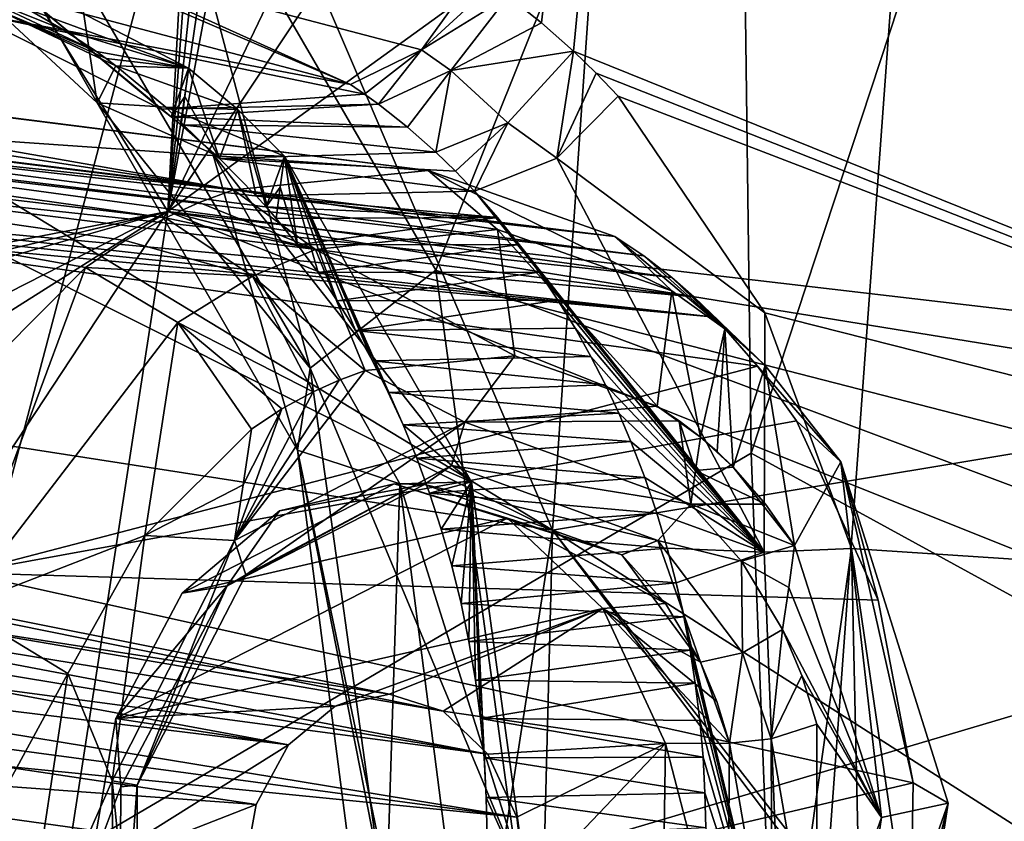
# Model space of a CAD drawing. Header units: metres. Extents: x -150 to 307, y -550 to 84.
# Tile 604 of 656: x 196.92 to 199.15, y -10.76 to -8.94. Entities that reach past the tile are written whole.
import ezdxf

# ---------------------------------------------------------------- set-up
doc = ezdxf.new("R2010")
doc.units = ezdxf.units.M
doc.layers.add('solid_26006363', color=7, linetype='CONTINUOUS')

msp = doc.modelspace()

# ---------------------------------------------------------------- linework, layer by layer
at = {"layer": 'solid_26006363'}
for points in [[(199.540802, 0, 917.246277), (189.133835, -12.746111, 907.299255), (187.168472, -8.932609, 905.548157)], [(199.540802, 0, 917.246277), (191.723495, -15.818851, 909.606567), (189.133835, -12.746111, 907.299255)], [(199.540802, 0, 917.246277), (194.786942, -17.972252, 912.335999), (191.723495, -15.818851, 909.606567)], [(199.540802, 0, 917.246277), (198.146149, -19.081165, 915.328918), (194.786942, -17.972252, 912.335999)], [(195.273636, -11.861663, 915.513367), (198.445267, -0.000005, 918.641296), (196.683487, -0.000001, 917.118408)], [(195.273636, -11.861663, 915.513367), (198.57399, -9.923493, 918.496826), (198.445267, -0.000005, 918.641296)], [(199.540802, 0, 917.246277), (201.605896, -19.081144, 918.411438), (198.146149, -19.081165, 915.328918)], [(198.57399, -9.923493, 918.496826), (201.843781, -0.000005, 921.499268), (198.445267, -0.000005, 918.641296)], [(198.57399, -9.923493, 918.496826), (202.146072, -11.879224, 921.398987), (201.843781, -0.000005, 921.499268)], [(194.338257, -4.669966, 881.977112), (197.255585, -9.377956, 884.538574), (197.741104, -0.35402, 884.618652)], [(197.894882, -0.742813, 884.744019), (197.741104, -0.35402, 884.618652), (197.255585, -9.377956, 884.538574)], [(198.14151, -1.034842, 884.944519), (197.894882, -0.742813, 884.744019), (197.255585, -9.377956, 884.538574)], [(198.450439, -1.198192, 885.194885), (198.14151, -1.034842, 884.944519), (197.255585, -9.377956, 884.538574)], [(198.783554, -1.214373, 885.463867), (198.450439, -1.198192, 885.194885), (197.255585, -9.377956, 884.538574)], [(198.783554, -1.214373, 885.463867), (197.255585, -9.377956, 884.538574), (200.86647, -1.851731, 887.158325)], [(201.056671, -3.687366, 887.347046), (200.86647, -1.851731, 887.158325), (197.255585, -9.377956, 884.538574)], [(198.606033, -4.496984, 877.062073), (201.949081, -2.106391, 879.680786), (201.378448, -10.309012, 879.569885)], [(195.349426, -3.621698, 880.830322), (198.659012, -2.375166, 883.451477), (198.12532, -10.097648, 883.360046)], [(199.966904, -9.79213, 884.810608), (198.12532, -10.097648, 883.360046), (198.659012, -2.375166, 883.451477)], [(200.736893, -8.868282, 885.372925), (199.966904, -9.79213, 884.810608), (198.659012, -2.375166, 883.451477)], [(197.232468, -8.42856, 879.101135), (197.861649, -9.510455, 879.668335), (200.481583, -2.977477, 881.46759)], [(197.861649, -9.510455, 879.668335), (199.938202, -10.287865, 881.365845), (200.481583, -2.977477, 881.46759)], [(194.975052, -8.188038, 880.74292), (195.349426, -3.621698, 880.830322), (198.12532, -10.097648, 883.360046)], [(200.915375, -6.734599, 887.338196), (201.056671, -3.687366, 887.347046), (197.255585, -9.377956, 884.538574)], [(198.100632, -8.951055, 876.887878), (198.025253, -8.891164, 876.824707), (198.606033, -4.496984, 877.062073)], [(198.100632, -8.951055, 876.887878), (198.606033, -4.496984, 877.062073), (198.172913, -9.015244, 876.948975)], [(198.172913, -9.015244, 876.948975), (198.606033, -4.496984, 877.062073), (201.378448, -10.309012, 879.569885)], [(194.338257, -4.669966, 881.977112), (193.795135, -10.0477, 881.856628), (197.255585, -9.377956, 884.538574)], [(200.691391, -9.779314, 887.323853), (200.915375, -6.734599, 887.338196), (197.255585, -9.377956, 884.538574)], [(195.631897, -8.848586, 881.302734), (194.975052, -8.188038, 880.74292), (198.12532, -10.097648, 883.360046)], [(197.577545, -9.731846, 879.287048), (197.232468, -8.42856, 879.101135), (197.050232, -8.831901, 878.80011)], [(197.577545, -9.731846, 879.287048), (197.861649, -9.510455, 879.668335), (197.232468, -8.42856, 879.101135)], [(196.78447, -8.587465, 878.575928), (197.095978, -9.131896, 878.364685), (197.050232, -8.831901, 878.80011)], [(196.78447, -8.587465, 878.575928), (196.866287, -8.920846, 878.172852), (197.095978, -9.131896, 878.364685)], [(196.825317, -8.867401, 876.238831), (196.947906, -8.780905, 876.071899), (197.668594, -9.090711, 876.904602)], [(196.947906, -8.780905, 876.071899), (197.953033, -8.83989, 876.764526), (197.82872, -9.012676, 876.774719)], [(196.947906, -8.780905, 876.071899), (197.82872, -9.012676, 876.774719), (197.668594, -9.090711, 876.904602)], [(196.844559, -8.816368, 877.166138), (196.804062, -8.927526, 877.142029), (197.240326, -9.14642, 877.498779)], [(196.844559, -8.816368, 877.166138), (197.240326, -9.14642, 877.498779), (197.263184, -9.163891, 877.517883)], [(196.844559, -8.816368, 877.166138), (197.263184, -9.163891, 877.517883), (197.302353, -9.053747, 877.541138)], [(196.844559, -8.816368, 877.166138), (197.302353, -9.053747, 877.541138), (196.93898, -8.920597, 877.572144)], [(197.577545, -9.731846, 879.287048), (197.050232, -8.831901, 878.80011), (197.095978, -9.131896, 878.364685)], [(196.043777, -9.774633, 881.690857), (195.631897, -8.848586, 881.302734), (198.12532, -10.097648, 883.360046)], [(197.82872, -9.012676, 876.774719), (197.953033, -8.83989, 876.764526), (197.989319, -8.864941, 876.794678)], [(197.261581, -8.907084, 876.577148), (196.825317, -8.867401, 876.238831), (197.668594, -9.090711, 876.904602)], [(197.82872, -9.012676, 876.774719), (197.989319, -8.864941, 876.794678), (198.025253, -8.891164, 876.824707)], [(197.094284, -9.016485, 877.695984), (196.866287, -8.920846, 878.172852), (196.820816, -8.88719, 878.135559)], [(197.01796, -8.966473, 877.634827), (196.820816, -8.88719, 878.135559), (196.93898, -8.920597, 877.572144)], [(197.01796, -8.966473, 877.634827), (197.094284, -9.016485, 877.695984), (196.820816, -8.88719, 878.135559)], [(197.82872, -9.012676, 876.774719), (198.025253, -8.891164, 876.824707), (197.894928, -9.059412, 876.829712)], [(197.894928, -9.059412, 876.829712), (198.025253, -8.891164, 876.824707), (198.100632, -8.951055, 876.887878)], [(196.804062, -8.927526, 877.142029), (197.261581, -8.907084, 876.577148), (197.668594, -9.090711, 876.904602)], [(196.866287, -8.920846, 878.172852), (197.137833, -9.048223, 877.73114), (197.095978, -9.131896, 878.364685)], [(197.11618, -9.032192, 877.713623), (197.137833, -9.048223, 877.73114), (196.866287, -8.920846, 878.172852)], [(197.11618, -9.032192, 877.713623), (196.866287, -8.920846, 878.172852), (197.094284, -9.016485, 877.695984)], [(197.01796, -8.966473, 877.634827), (196.93898, -8.920597, 877.572144), (197.302353, -9.053747, 877.541138)], [(196.804062, -8.927526, 877.142029), (197.668594, -9.090711, 876.904602), (197.70047, -9.112594, 876.930847)], [(196.804062, -8.927526, 877.142029), (197.70047, -9.112594, 876.930847), (197.240326, -9.14642, 877.498779)], [(197.01796, -8.966473, 877.634827), (197.302353, -9.053747, 877.541138), (197.094284, -9.016485, 877.695984)], [(197.894928, -9.059412, 876.829712), (198.100632, -8.951055, 876.887878), (198.172913, -9.015244, 876.948975)], [(197.403595, -9.328543, 875.129211), (195.038589, -9.034604, 877.669556), (195.210007, -8.992501, 877.800354)], [(197.403595, -9.328543, 875.129211), (195.210007, -8.992501, 877.800354), (195.382065, -8.974759, 877.933472)], [(197.844406, -9.285284, 875.4823), (197.403595, -9.328543, 875.129211), (195.382065, -8.974759, 877.933472)], [(195.741028, -9.018789, 878.217407), (197.844406, -9.285284, 875.4823), (195.382065, -8.974759, 877.933472)], [(197.70047, -9.112594, 876.930847), (197.668594, -9.090711, 876.904602), (197.82872, -9.012676, 876.774719)], [(197.70047, -9.112594, 876.930847), (197.82872, -9.012676, 876.774719), (197.731842, -9.135364, 876.956726)], [(197.82872, -9.012676, 876.774719), (197.894928, -9.059412, 876.829712), (197.731842, -9.135364, 876.956726)], [(197.403595, -9.328543, 875.129211), (194.945465, -9.068347, 877.599365), (195.038589, -9.034604, 877.669556)], [(195.741028, -9.018789, 878.217407), (196.072769, -9.162292, 878.487061), (197.844406, -9.285284, 875.4823)], [(197.11618, -9.032192, 877.713623), (197.094284, -9.016485, 877.695984), (197.302353, -9.053747, 877.541138)], [(197.11618, -9.032192, 877.713623), (197.302353, -9.053747, 877.541138), (197.137833, -9.048223, 877.73114)], [(198.024185, -9.177124, 876.945618), (197.894928, -9.059412, 876.829712), (198.172913, -9.015244, 876.948975)], [(198.134766, -9.257032, 877.018372), (198.024185, -9.177124, 876.945618), (198.172913, -9.015244, 876.948975)], [(198.134766, -9.257032, 877.018372), (198.172913, -9.015244, 876.948975), (198.223969, -9.064967, 876.992432)], [(198.223969, -9.064967, 876.992432), (198.172913, -9.015244, 876.948975), (201.378448, -10.309012, 879.569885)], [(197.095978, -9.131896, 878.364685), (197.137833, -9.048223, 877.73114), (197.251144, -9.142238, 877.82373)], [(197.137833, -9.048223, 877.73114), (197.302353, -9.053747, 877.541138), (197.414001, -9.147521, 877.635254)], [(197.251144, -9.142238, 877.82373), (197.137833, -9.048223, 877.73114), (197.414001, -9.147521, 877.635254)], [(197.293961, -9.117695, 877.53894), (197.302353, -9.053747, 877.541138), (197.263184, -9.163891, 877.517883)], [(197.293961, -9.117695, 877.53894), (197.372681, -9.258068, 877.610474), (197.302353, -9.053747, 877.541138)], [(197.414001, -9.147521, 877.635254), (197.302353, -9.053747, 877.541138), (197.372681, -9.258068, 877.610474)], [(197.797592, -9.187357, 877.011414), (197.731842, -9.135364, 876.956726), (197.894928, -9.059412, 876.829712)], [(197.861069, -9.243458, 877.064636), (197.797592, -9.187357, 877.011414), (197.894928, -9.059412, 876.829712)], [(198.024185, -9.177124, 876.945618), (197.861069, -9.243458, 877.064636), (197.894928, -9.059412, 876.829712)], [(197.250458, -9.392094, 875.00946), (194.85376, -9.10933, 877.530884), (194.945465, -9.068347, 877.599365)], [(197.32634, -9.357292, 875.068604), (194.945465, -9.068347, 877.599365), (197.403595, -9.328543, 875.129211)], [(197.32634, -9.357292, 875.068604), (197.250458, -9.392094, 875.00946), (194.945465, -9.068347, 877.599365)], [(198.134766, -9.257032, 877.018372), (198.223969, -9.064967, 876.992432), (198.273422, -9.116937, 877.03479)], [(198.273422, -9.116937, 877.03479), (198.223969, -9.064967, 876.992432), (201.378448, -10.309012, 879.569885)], [(197.158936, -9.443327, 874.938782), (194.85376, -9.10933, 877.530884), (197.250458, -9.392094, 875.00946)], [(197.069565, -9.503996, 874.8703), (196.774521, -9.800264, 874.650391), (194.85376, -9.10933, 877.530884)], [(197.158936, -9.443327, 874.938782), (197.069565, -9.503996, 874.8703), (194.85376, -9.10933, 877.530884)], [(197.240326, -9.14642, 877.498779), (197.70047, -9.112594, 876.930847), (197.731842, -9.135364, 876.956726)], [(197.263184, -9.163891, 877.517883), (197.285507, -9.181712, 877.536804), (197.293961, -9.117695, 877.53894)], [(197.293961, -9.117695, 877.53894), (197.285507, -9.181712, 877.536804), (197.372681, -9.258068, 877.610474)], [(198.134766, -9.257032, 877.018372), (198.273422, -9.116937, 877.03479), (198.605453, -9.606745, 877.329407)], [(198.605453, -9.606745, 877.329407), (198.273422, -9.116937, 877.03479), (201.378448, -10.309012, 879.569885)], [(197.095978, -9.131896, 878.364685), (197.251144, -9.142238, 877.82373), (197.357376, -9.24769, 877.91217)], [(197.548309, -9.917049, 878.758301), (197.095978, -9.131896, 878.364685), (197.357376, -9.24769, 877.91217)], [(197.577545, -9.731846, 879.287048), (197.095978, -9.131896, 878.364685), (197.548309, -9.917049, 878.758301)], [(197.263184, -9.163891, 877.517883), (197.240326, -9.14642, 877.498779), (197.731842, -9.135364, 876.956726)], [(197.251144, -9.142238, 877.82373), (197.414001, -9.147521, 877.635254), (197.518906, -9.252763, 877.724854)], [(197.357376, -9.24769, 877.91217), (197.251144, -9.142238, 877.82373), (197.518906, -9.252763, 877.724854)], [(197.263184, -9.163891, 877.517883), (197.731842, -9.135364, 876.956726), (197.797592, -9.187357, 877.011414)], [(197.414001, -9.147521, 877.635254), (197.372681, -9.258068, 877.610474), (197.455307, -9.341966, 877.681091)], [(197.414001, -9.147521, 877.635254), (197.455307, -9.341966, 877.681091), (197.478058, -9.367295, 877.700684)], [(197.518906, -9.252763, 877.724854), (197.414001, -9.147521, 877.635254), (197.478058, -9.367295, 877.700684)], [(196.072769, -9.162292, 878.487061), (198.265991, -9.434204, 875.830872), (197.844406, -9.285284, 875.4823)], [(196.117874, -9.191444, 878.524414), (198.265991, -9.434204, 875.830872), (196.072769, -9.162292, 878.487061)], [(197.285507, -9.181712, 877.536804), (197.263184, -9.163891, 877.517883), (197.797592, -9.187357, 877.011414)], [(198.331375, -9.478065, 875.886169), (198.265991, -9.434204, 875.830872), (196.117874, -9.191444, 878.524414)], [(198.331375, -9.478065, 875.886169), (196.117874, -9.191444, 878.524414), (196.16214, -9.222564, 878.56134)], [(197.285507, -9.181712, 877.536804), (197.797592, -9.187357, 877.011414), (197.861069, -9.243458, 877.064636)], [(197.372681, -9.258068, 877.610474), (197.285507, -9.181712, 877.536804), (197.861069, -9.243458, 877.064636)], [(197.905716, -9.286764, 877.102356), (197.861069, -9.243458, 877.064636), (198.024185, -9.177124, 876.945618)], [(197.905716, -9.286764, 877.102356), (198.024185, -9.177124, 876.945618), (197.94902, -9.332103, 877.139221)], [(197.94902, -9.332103, 877.139221), (198.024185, -9.177124, 876.945618), (198.134766, -9.257032, 877.018372)], [(198.394623, -9.52697, 875.940002), (196.16214, -9.222564, 878.56134), (196.254547, -9.296372, 878.638977)], [(198.394623, -9.52697, 875.940002), (198.331375, -9.478065, 875.886169), (196.16214, -9.222564, 878.56134)], [(197.941666, -9.9886, 878.108826), (197.357376, -9.24769, 877.91217), (197.518906, -9.252763, 877.724854)], [(197.548309, -9.917049, 878.758301), (197.357376, -9.24769, 877.91217), (197.779922, -9.99292, 878.296753)], [(197.941666, -9.9886, 878.108826), (197.779922, -9.99292, 878.296753), (197.357376, -9.24769, 877.91217)], [(197.372681, -9.258068, 877.610474), (197.861069, -9.243458, 877.064636), (197.905716, -9.286764, 877.102356)], [(197.372681, -9.258068, 877.610474), (197.905716, -9.286764, 877.102356), (197.94902, -9.332103, 877.139221)], [(197.455307, -9.341966, 877.681091), (197.372681, -9.258068, 877.610474), (197.94902, -9.332103, 877.139221)], [(197.509705, -9.322835, 877.722473), (197.518906, -9.252763, 877.724854), (197.478058, -9.367295, 877.700684)], [(197.509705, -9.322835, 877.722473), (197.54895, -9.453278, 877.762329), (197.518906, -9.252763, 877.724854)], [(197.518906, -9.252763, 877.724854), (197.54895, -9.453278, 877.762329), (197.595001, -9.515525, 877.802856)], [(197.518906, -9.252763, 877.724854), (197.595001, -9.515525, 877.802856), (197.638519, -9.579957, 877.841553)], [(197.518906, -9.252763, 877.724854), (197.638519, -9.579957, 877.841553), (197.679535, -9.646582, 877.878479)], [(197.518906, -9.252763, 877.724854), (197.679535, -9.646582, 877.878479), (197.718018, -9.715405, 877.913574)], [(197.518906, -9.252763, 877.724854), (197.718018, -9.715405, 877.913574), (197.753983, -9.786429, 877.946899)], [(197.518906, -9.252763, 877.724854), (197.753983, -9.786429, 877.946899), (197.787415, -9.859661, 877.978455)], [(197.941666, -9.9886, 878.108826), (197.518906, -9.252763, 877.724854), (197.787415, -9.859661, 877.978455)], [(197.94902, -9.332103, 877.139221), (198.134766, -9.257032, 877.018372), (198.603485, -10.147732, 877.451111)], [(198.603485, -10.147732, 877.451111), (198.134766, -9.257032, 877.018372), (198.605453, -9.606745, 877.329407)], [(198.444321, -9.570366, 875.982605), (196.254547, -9.296372, 878.638977), (196.342178, -9.378734, 878.713501)], [(198.444321, -9.570366, 875.982605), (198.394623, -9.52697, 875.940002), (196.254547, -9.296372, 878.638977)], [(198.001099, -9.418708, 875.263245), (197.403595, -9.328543, 875.129211), (197.844406, -9.285284, 875.4823)], [(198.394836, -9.556939, 875.583557), (197.844406, -9.285284, 875.4823), (198.265991, -9.434204, 875.830872)], [(198.001099, -9.418708, 875.263245), (197.844406, -9.285284, 875.4823), (198.394836, -9.556939, 875.583557)], [(197.478058, -9.367295, 877.700684), (197.500381, -9.393208, 877.720032), (197.509705, -9.322835, 877.722473)], [(197.509705, -9.322835, 877.722473), (197.500381, -9.393208, 877.720032), (197.54895, -9.453278, 877.762329)], [(197.589417, -9.463452, 874.940796), (197.32634, -9.357292, 875.068604), (197.403595, -9.328543, 875.129211)], [(198.001099, -9.418708, 875.263245), (197.589417, -9.463452, 874.940796), (197.403595, -9.328543, 875.129211)], [(197.455307, -9.341966, 877.681091), (197.94902, -9.332103, 877.139221), (198.001083, -9.391534, 877.184021)], [(197.478058, -9.367295, 877.700684), (197.455307, -9.341966, 877.681091), (198.001083, -9.391534, 877.184021)], [(198.001083, -9.391534, 877.184021), (197.94902, -9.332103, 877.139221), (198.603485, -10.147732, 877.451111)], [(197.589417, -9.463452, 874.940796), (197.250458, -9.392094, 875.00946), (197.32634, -9.357292, 875.068604)], [(197.500381, -9.393208, 877.720032), (197.478058, -9.367295, 877.700684), (198.001083, -9.391534, 877.184021)], [(192.620041, -16.413364, 881.584839), (195.868759, -18.342455, 884.302002), (197.255585, -9.377956, 884.538574)], [(193.54335, -11.722873, 881.799866), (192.620041, -16.413364, 881.584839), (197.255585, -9.377956, 884.538574)], [(193.903152, -11.084742, 882.024353), (193.54335, -11.722873, 881.799866), (197.255585, -9.377956, 884.538574)], [(193.795135, -10.0477, 881.856628), (193.857956, -10.185633, 881.916382), (197.255585, -9.377956, 884.538574)], [(193.857956, -10.185633, 881.916382), (193.905396, -10.334239, 881.965088), (197.255585, -9.377956, 884.538574)], [(193.905396, -10.334239, 881.965088), (193.903152, -11.084742, 882.024353), (197.255585, -9.377956, 884.538574)], [(199.910202, -10.437422, 886.736572), (197.255585, -9.377956, 884.538574), (195.868759, -18.342455, 884.302002)], [(196.362015, -9.399302, 878.73053), (198.492157, -9.616746, 876.023865), (196.342178, -9.378734, 878.713501)], [(198.444321, -9.570366, 875.982605), (196.342178, -9.378734, 878.713501), (198.492157, -9.616746, 876.023865)], [(197.446869, -9.523664, 874.83197), (197.158936, -9.443327, 874.938782), (197.250458, -9.392094, 875.00946)], [(197.589417, -9.463452, 874.940796), (197.446869, -9.523664, 874.83197), (197.250458, -9.392094, 875.00946)], [(200.381607, -9.883732, 887.079895), (200.691391, -9.779314, 887.323853), (197.255585, -9.377956, 884.538574)], [(200.111206, -10.111721, 886.876465), (200.381607, -9.883732, 887.079895), (197.255585, -9.377956, 884.538574)], [(199.910202, -10.437422, 886.736572), (200.111206, -10.111721, 886.876465), (197.255585, -9.377956, 884.538574)], [(197.54895, -9.453278, 877.762329), (197.500381, -9.393208, 877.720032), (198.001083, -9.391534, 877.184021)], [(197.54895, -9.453278, 877.762329), (198.001083, -9.391534, 877.184021), (198.049774, -9.452512, 877.226257)], [(198.049774, -9.452512, 877.226257), (198.001083, -9.391534, 877.184021), (198.603485, -10.147732, 877.451111)], [(196.362015, -9.399302, 878.73053), (196.381546, -9.420319, 878.747314), (198.492157, -9.616746, 876.023865)], [(196.381546, -9.420319, 878.747314), (198.588882, -9.727057, 876.108215), (198.492157, -9.616746, 876.023865)], [(196.381546, -9.420319, 878.747314), (196.795731, -10.19417, 879.128357), (198.588882, -9.727057, 876.108215)], [(198.001099, -9.418708, 875.263245), (198.040268, -9.703503, 875.169556), (197.589417, -9.463452, 874.940796)], [(198.001099, -9.418708, 875.263245), (198.361526, -9.817415, 875.428955), (198.040268, -9.703503, 875.169556)], [(198.001099, -9.418708, 875.263245), (198.394836, -9.556939, 875.583557), (198.361526, -9.817415, 875.428955)], [(198.514877, -9.642623, 875.684265), (198.265991, -9.434204, 875.830872), (198.331375, -9.478065, 875.886169)], [(198.514877, -9.642623, 875.684265), (198.394836, -9.556939, 875.583557), (198.265991, -9.434204, 875.830872)], [(197.446869, -9.523664, 874.83197), (197.069565, -9.503996, 874.8703), (197.158936, -9.443327, 874.938782)], [(197.595001, -9.515525, 877.802856), (197.54895, -9.453278, 877.762329), (198.049774, -9.452512, 877.226257)], [(197.595001, -9.515525, 877.802856), (198.049774, -9.452512, 877.226257), (198.095123, -9.514708, 877.266113)], [(198.095123, -9.514708, 877.266113), (198.049774, -9.452512, 877.226257), (198.603485, -10.147732, 877.451111)], [(197.589417, -9.463452, 874.940796), (197.701889, -9.737298, 874.908081), (197.446869, -9.523664, 874.83197)], [(197.589417, -9.463452, 874.940796), (198.040268, -9.703503, 875.169556), (197.701889, -9.737298, 874.908081)], [(198.514877, -9.642623, 875.684265), (198.331375, -9.478065, 875.886169), (198.394623, -9.52697, 875.940002)], [(196.783554, -10.272807, 874.37207), (196.774521, -9.800264, 874.650391), (197.069565, -9.503996, 874.8703)], [(197.278381, -9.628428, 874.706299), (196.783554, -10.272807, 874.37207), (197.069565, -9.503996, 874.8703)], [(197.446869, -9.523664, 874.83197), (197.278381, -9.628428, 874.706299), (197.069565, -9.503996, 874.8703)], [(197.446869, -9.523664, 874.83197), (197.584366, -9.785095, 874.820068), (197.278381, -9.628428, 874.706299)], [(197.642715, -9.758878, 874.863525), (197.584366, -9.785095, 874.820068), (197.446869, -9.523664, 874.83197)], [(197.642715, -9.758878, 874.863525), (197.446869, -9.523664, 874.83197), (197.701889, -9.737298, 874.908081)], [(197.577545, -9.731846, 879.287048), (198.044388, -10.849177, 879.909851), (197.861649, -9.510455, 879.668335)], [(197.638519, -9.579957, 877.841553), (197.595001, -9.515525, 877.802856), (198.095123, -9.514708, 877.266113)], [(197.638519, -9.579957, 877.841553), (198.095123, -9.514708, 877.266113), (198.137222, -9.577807, 877.303528)], [(197.861649, -9.510455, 879.668335), (198.044388, -10.849177, 879.909851), (199.938202, -10.287865, 881.365845)], [(198.137222, -9.577807, 877.303528), (198.095123, -9.514708, 877.266113), (198.603485, -10.147732, 877.451111)], [(198.444321, -9.570366, 875.982605), (198.605789, -9.725819, 875.761841), (198.394623, -9.52697, 875.940002)], [(198.514877, -9.642623, 875.684265), (198.394623, -9.52697, 875.940002), (198.605789, -9.725819, 875.761841)], [(197.756744, -10.468739, 875.396729), (193.117523, -9.545858, 881.289368), (192.596069, -9.669572, 880.892822)], [(197.877823, -10.506832, 875.504639), (193.588242, -9.772388, 881.67395), (193.117523, -9.545858, 881.289368)], [(197.756744, -10.468739, 875.396729), (197.877823, -10.506832, 875.504639), (193.117523, -9.545858, 881.289368)], [(198.394836, -9.556939, 875.583557), (198.459427, -9.887627, 875.510681), (198.361526, -9.817415, 875.428955)], [(198.514877, -9.642623, 875.684265), (198.459427, -9.887627, 875.510681), (198.394836, -9.556939, 875.583557)], [(198.444321, -9.570366, 875.982605), (198.492157, -9.616746, 876.023865), (198.605789, -9.725819, 875.761841)], [(197.679535, -9.646582, 877.878479), (197.638519, -9.579957, 877.841553), (198.137222, -9.577807, 877.303528)], [(197.679535, -9.646582, 877.878479), (198.137222, -9.577807, 877.303528), (198.176147, -9.6415, 877.338562)], [(198.176147, -9.6415, 877.338562), (198.137222, -9.577807, 877.303528), (198.603485, -10.147732, 877.451111)], [(198.603485, -10.147732, 877.451111), (198.605453, -9.606745, 877.329407), (198.800858, -10.139299, 877.521057)], [(198.800858, -10.139299, 877.521057), (198.605453, -9.606745, 877.329407), (201.378448, -10.309012, 879.569885)], [(197.278381, -9.628428, 874.706299), (197.203674, -10.109632, 874.548767), (196.783554, -10.272807, 874.37207)], [(197.278381, -9.628428, 874.706299), (197.444824, -9.869585, 874.717773), (197.203674, -10.109632, 874.548767)], [(197.513443, -9.823999, 874.7677), (197.444824, -9.869585, 874.717773), (197.278381, -9.628428, 874.706299)], [(197.584366, -9.785095, 874.820068), (197.513443, -9.823999, 874.7677), (197.278381, -9.628428, 874.706299)], [(198.777084, -9.943208, 875.912109), (198.492157, -9.616746, 876.023865), (198.588882, -9.727057, 876.108215)], [(198.777084, -9.943208, 875.912109), (198.605789, -9.725819, 875.761841), (198.492157, -9.616746, 876.023865)], [(197.679535, -9.646582, 877.878479), (198.176147, -9.6415, 877.338562), (198.21196, -9.705467, 877.371216)], [(197.718018, -9.715405, 877.913574), (197.679535, -9.646582, 877.878479), (198.21196, -9.705467, 877.371216)], [(198.21196, -9.705467, 877.371216), (198.176147, -9.6415, 877.338562), (198.603485, -10.147732, 877.451111)], [(198.514877, -9.642623, 875.684265), (198.497086, -9.920404, 875.542542), (198.459427, -9.887627, 875.510681)], [(198.514877, -9.642623, 875.684265), (198.533371, -9.955519, 875.573547), (198.497086, -9.920404, 875.542542)], [(198.514877, -9.642623, 875.684265), (198.605789, -9.725819, 875.761841), (198.533371, -9.955519, 875.573547)], [(197.528076, -10.582641, 875.192993), (192.596069, -9.669572, 880.892822), (192.299088, -9.944415, 880.684021)], [(197.633987, -10.495382, 875.287354), (197.756744, -10.468739, 875.396729), (192.596069, -9.669572, 880.892822)], [(197.528076, -10.582641, 875.192993), (197.633987, -10.495382, 875.287354), (192.596069, -9.669572, 880.892822)], [(197.701889, -9.737298, 874.908081), (198.040268, -9.703503, 875.169556), (197.927017, -9.853395, 875.092285)], [(198.040268, -9.703503, 875.169556), (198.361526, -9.817415, 875.428955), (197.927017, -9.853395, 875.092285)], [(196.795731, -10.19417, 879.128357), (198.676392, -9.850978, 876.185974), (198.588882, -9.727057, 876.108215)], [(197.718018, -9.715405, 877.913574), (198.21196, -9.705467, 877.371216), (198.244812, -9.769536, 877.401672)], [(197.753983, -9.786429, 877.946899), (197.718018, -9.715405, 877.913574), (198.244812, -9.769536, 877.401672)], [(198.244812, -9.769536, 877.401672), (198.21196, -9.705467, 877.371216), (198.603485, -10.147732, 877.451111)], [(198.605789, -9.725819, 875.761841), (198.672531, -10.13255, 875.695618), (198.533371, -9.955519, 875.573547)], [(198.777084, -9.943208, 875.912109), (198.588882, -9.727057, 876.108215), (198.676392, -9.850978, 876.185974)], [(198.777084, -9.943208, 875.912109), (198.672531, -10.13255, 875.695618), (198.605789, -9.725819, 875.761841)], [(197.701889, -9.737298, 874.908081), (197.927017, -9.853395, 875.092285), (197.406433, -10.121087, 874.707214)], [(197.642715, -9.758878, 874.863525), (197.701889, -9.737298, 874.908081), (197.406433, -10.121087, 874.707214)], [(197.577545, -9.731846, 879.287048), (197.548309, -9.917049, 878.758301), (197.732956, -10.855488, 879.492859)], [(197.577545, -9.731846, 879.287048), (197.732956, -10.855488, 879.492859), (198.044388, -10.849177, 879.909851)], [(197.642715, -9.758878, 874.863525), (197.406433, -10.121087, 874.707214), (197.584366, -9.785095, 874.820068)], [(197.753983, -9.786429, 877.946899), (198.244812, -9.769536, 877.401672), (198.274826, -9.833572, 877.429932)], [(198.274826, -9.833572, 877.429932), (198.244812, -9.769536, 877.401672), (198.603485, -10.147732, 877.451111)], [(197.978836, -10.603944, 875.594604), (193.701447, -9.899834, 881.772095), (193.588242, -9.772388, 881.67395)], [(197.877823, -10.506832, 875.504639), (197.978836, -10.603944, 875.594604), (193.588242, -9.772388, 881.67395)], [(196.043777, -9.774633, 881.690857), (198.12532, -10.097648, 883.360046), (196.927887, -17.797899, 883.150696)], [(196.077637, -11.426922, 881.844543), (196.043777, -9.774633, 881.690857), (196.927887, -17.797899, 883.150696)], [(197.584366, -9.785095, 874.820068), (197.406433, -10.121087, 874.707214), (197.513443, -9.823999, 874.7677)], [(197.787415, -9.859661, 877.978455), (197.753983, -9.786429, 877.946899), (198.274826, -9.833572, 877.429932)], [(199.966904, -9.79213, 884.810608), (199.65004, -11.071731, 884.646057), (198.12532, -10.097648, 883.360046)], [(197.513443, -9.823999, 874.7677), (197.406433, -10.121087, 874.707214), (197.425751, -9.99531, 874.712524)], [(197.513443, -9.823999, 874.7677), (197.425751, -9.99531, 874.712524), (197.444824, -9.869585, 874.717773)], [(197.787415, -9.859661, 877.978455), (198.274826, -9.833572, 877.429932), (198.302185, -9.897454, 877.456177)], [(198.361526, -9.817415, 875.428955), (198.411545, -9.85077, 875.47052), (197.927017, -9.853395, 875.092285)], [(198.302185, -9.897454, 877.456177), (198.274826, -9.833572, 877.429932), (198.603485, -10.147732, 877.451111)], [(198.361526, -9.817415, 875.428955), (198.459427, -9.887627, 875.510681), (198.411545, -9.85077, 875.47052)], [(196.795731, -10.19417, 879.128357), (198.861282, -10.255982, 876.358582), (198.676392, -9.850978, 876.185974)], [(197.927017, -9.853395, 875.092285), (197.432129, -10.198588, 874.791504), (197.406433, -10.121087, 874.707214)], [(197.896912, -9.951581, 875.125061), (197.432129, -10.198588, 874.791504), (197.927017, -9.853395, 875.092285)], [(197.818405, -9.935336, 878.00824), (197.787415, -9.859661, 877.978455), (198.302185, -9.897454, 877.456177)], [(197.941666, -9.9886, 878.108826), (197.787415, -9.859661, 877.978455), (197.818405, -9.935336, 878.00824)], [(197.896912, -9.951581, 875.125061), (197.927017, -9.853395, 875.092285), (198.437851, -10.039047, 875.505127)], [(198.411545, -9.85077, 875.47052), (198.437851, -10.039047, 875.505127), (197.927017, -9.853395, 875.092285)], [(198.448715, -9.963062, 875.507935), (198.437851, -10.039047, 875.505127), (198.411545, -9.85077, 875.47052)], [(198.411545, -9.85077, 875.47052), (198.459427, -9.887627, 875.510681), (198.448715, -9.963062, 875.507935)], [(198.861282, -10.255982, 876.358582), (198.777084, -9.943208, 875.912109), (198.676392, -9.850978, 876.185974)], [(197.203674, -10.109632, 874.548767), (197.444824, -9.869585, 874.717773), (197.425751, -9.99531, 874.712524)], [(197.978836, -10.603944, 875.594604), (193.795135, -10.0477, 881.856628), (193.701447, -9.899834, 881.772095)], [(197.818405, -9.935336, 878.00824), (198.302185, -9.897454, 877.456177), (198.333511, -9.978812, 877.486938)], [(198.333511, -9.978812, 877.486938), (198.302185, -9.897454, 877.456177), (198.603485, -10.147732, 877.451111)], [(198.533371, -9.955519, 875.573547), (198.448715, -9.963062, 875.507935), (198.459427, -9.887627, 875.510681)], [(198.497086, -9.920404, 875.542542), (198.533371, -9.955519, 875.573547), (198.459427, -9.887627, 875.510681)], [(195.273636, -11.861663, 915.513367), (198.959854, -19.839792, 918.063721), (198.57399, -9.923493, 918.496826)], [(197.548309, -9.917049, 878.758301), (197.673325, -10.87658, 878.974426), (197.732956, -10.855488, 879.492859)], [(197.548309, -9.917049, 878.758301), (197.751343, -10.891679, 878.710938), (197.673325, -10.87658, 878.974426)], [(197.548309, -9.917049, 878.758301), (197.779922, -9.99292, 878.296753), (197.751343, -10.891679, 878.710938)], [(198.57399, -9.923493, 918.496826), (198.959854, -19.839792, 918.063721), (202.146072, -11.879224, 921.398987)], [(197.455002, -10.717444, 875.12793), (192.299088, -9.944415, 880.684021), (192.09697, -10.329249, 880.559326)], [(197.455002, -10.717444, 875.12793), (197.528076, -10.582641, 875.192993), (192.299088, -9.944415, 880.684021)], [(197.847198, -10.014009, 878.03656), (197.818405, -9.935336, 878.00824), (198.333511, -9.978812, 877.486938)], [(197.941666, -9.9886, 878.108826), (197.818405, -9.935336, 878.00824), (197.847198, -10.014009, 878.03656)], [(198.777084, -9.943208, 875.912109), (198.868591, -10.747251, 875.895691), (198.672531, -10.13255, 875.695618)], [(199.020004, -10.714654, 876.160339), (198.868591, -10.747251, 875.895691), (198.777084, -9.943208, 875.912109)], [(198.940811, -10.668947, 876.447266), (198.777084, -9.943208, 875.912109), (198.861282, -10.255982, 876.358582)], [(199.020004, -10.714654, 876.160339), (198.777084, -9.943208, 875.912109), (198.940811, -10.668947, 876.447266)], [(197.896912, -9.951581, 875.125061), (197.389374, -10.223453, 874.89209), (197.432129, -10.198588, 874.791504)], [(197.896912, -9.951581, 875.125061), (197.8358, -9.994573, 875.212341), (197.389374, -10.223453, 874.89209)], [(198.363235, -10.121124, 875.504944), (197.8358, -9.994573, 875.212341), (197.896912, -9.951581, 875.125061)], [(198.363235, -10.121124, 875.504944), (197.896912, -9.951581, 875.125061), (198.437851, -10.039047, 875.505127)], [(198.606766, -10.03922, 875.637207), (198.437851, -10.039047, 875.505127), (198.448715, -9.963062, 875.507935)], [(198.533371, -9.955519, 875.573547), (198.606766, -10.03922, 875.637207), (198.448715, -9.963062, 875.507935)], [(198.533371, -9.955519, 875.573547), (198.672531, -10.13255, 875.695618), (198.606766, -10.03922, 875.637207)], [(197.287613, -10.240528, 874.97876), (197.767181, -9.993419, 875.406067), (198.023193, -10.070513, 875.634155)], [(197.287613, -10.240528, 874.97876), (197.508163, -10.054108, 875.175293), (197.767181, -9.993419, 875.406067)], [(197.8358, -9.994573, 875.212341), (197.767181, -9.993419, 875.406067), (197.508163, -10.054108, 875.175293)], [(197.779922, -9.99292, 878.296753), (197.897537, -10.908072, 878.479736), (197.751343, -10.891679, 878.710938)], [(198.281815, -10.153491, 875.566101), (198.023193, -10.070513, 875.634155), (197.767181, -9.993419, 875.406067)], [(197.8358, -9.994573, 875.212341), (198.281815, -10.153491, 875.566101), (197.767181, -9.993419, 875.406067)], [(197.941666, -9.9886, 878.108826), (198.068237, -10.908173, 878.277893), (197.779922, -9.99292, 878.296753)], [(198.068237, -10.908173, 878.277893), (197.897537, -10.908072, 878.479736), (197.779922, -9.99292, 878.296753)], [(197.847198, -10.014009, 878.03656), (198.333511, -9.978812, 877.486938), (198.36084, -10.059137, 877.514587)], [(197.941666, -9.9886, 878.108826), (197.847198, -10.014009, 878.03656), (197.873596, -10.095266, 878.063293)], [(197.941666, -9.9886, 878.108826), (197.873596, -10.095266, 878.063293), (197.897385, -10.178631, 878.088135)], [(197.941666, -9.9886, 878.108826), (197.897385, -10.178631, 878.088135), (197.91835, -10.263614, 878.110901)], [(197.941666, -9.9886, 878.108826), (197.91835, -10.263614, 878.110901), (197.936264, -10.349728, 878.131409)], [(197.941666, -9.9886, 878.108826), (197.936264, -10.349728, 878.131409), (197.950943, -10.436478, 878.149475)], [(197.941666, -9.9886, 878.108826), (197.950943, -10.436478, 878.149475), (197.962189, -10.523492, 878.164917)], [(197.941666, -9.9886, 878.108826), (197.962189, -10.523492, 878.164917), (197.970306, -10.611916, 878.178101)], [(197.941666, -9.9886, 878.108826), (197.970306, -10.611916, 878.178101), (197.975403, -10.701798, 878.189026)], [(197.941666, -9.9886, 878.108826), (197.975403, -10.701798, 878.189026), (198.068237, -10.908173, 878.277893)], [(198.36084, -10.059137, 877.514587), (198.333511, -9.978812, 877.486938), (198.603485, -10.147732, 877.451111)], [(197.203674, -10.109632, 874.548767), (197.425751, -9.99531, 874.712524), (197.406433, -10.121087, 874.707214)], [(197.8358, -9.994573, 875.212341), (197.508163, -10.054108, 875.175293), (197.389374, -10.223453, 874.89209)], [(198.363235, -10.121124, 875.504944), (198.281815, -10.153491, 875.566101), (197.8358, -9.994573, 875.212341)], [(197.873596, -10.095266, 878.063293), (197.847198, -10.014009, 878.03656), (198.36084, -10.059137, 877.514587)], [(198.552765, -10.1675, 875.604553), (198.363235, -10.121124, 875.504944), (198.437851, -10.039047, 875.505127)], [(198.552765, -10.1675, 875.604553), (198.437851, -10.039047, 875.505127), (198.672531, -10.13255, 875.695618)], [(198.606766, -10.03922, 875.637207), (198.672531, -10.13255, 875.695618), (198.437851, -10.039047, 875.505127)], [(198.044601, -10.746379, 875.653198), (193.857956, -10.185633, 881.916382), (193.795135, -10.0477, 881.856628)], [(197.978836, -10.603944, 875.594604), (198.044601, -10.746379, 875.653198), (193.795135, -10.0477, 881.856628)], [(197.389374, -10.223453, 874.89209), (197.508163, -10.054108, 875.175293), (197.287613, -10.240528, 874.97876)], [(197.873596, -10.095266, 878.063293), (198.36084, -10.059137, 877.514587), (198.384552, -10.138536, 877.539368)], [(198.384552, -10.138536, 877.539368), (198.36084, -10.059137, 877.514587), (198.603485, -10.147732, 877.451111)], [(197.137772, -10.523601, 874.845276), (198.023193, -10.070513, 875.634155), (198.2388, -10.274586, 875.826233)], [(197.137772, -10.523601, 874.845276), (197.287613, -10.240528, 874.97876), (198.023193, -10.070513, 875.634155)], [(198.380508, -10.263541, 875.651123), (198.2388, -10.274586, 875.826233), (198.023193, -10.070513, 875.634155)], [(198.281815, -10.153491, 875.566101), (198.380508, -10.263541, 875.651123), (198.023193, -10.070513, 875.634155)], [(197.921402, -18.054071, 883.954834), (196.927887, -17.797899, 883.150696), (198.12532, -10.097648, 883.360046)], [(197.897385, -10.178631, 878.088135), (197.873596, -10.095266, 878.063293), (198.384552, -10.138536, 877.539368)], [(200.4366, -13.159412, 885.444763), (197.921402, -18.054071, 883.954834), (198.12532, -10.097648, 883.360046)], [(199.861969, -12.321507, 884.913269), (200.4366, -13.159412, 885.444763), (198.12532, -10.097648, 883.360046)], [(199.65004, -11.071731, 884.646057), (199.861969, -12.321507, 884.913269), (198.12532, -10.097648, 883.360046)], [(196.783554, -10.272807, 874.37207), (197.203674, -10.109632, 874.548767), (197.029144, -10.421359, 874.438171)], [(197.029144, -10.421359, 874.438171), (197.203674, -10.109632, 874.548767), (197.12941, -10.663984, 874.535706)], [(197.203674, -10.109632, 874.548767), (197.406433, -10.121087, 874.707214), (197.12941, -10.663984, 874.535706)], [(197.185913, -10.674252, 874.636963), (197.12941, -10.663984, 874.535706), (197.406433, -10.121087, 874.707214)], [(197.432129, -10.198588, 874.791504), (197.185913, -10.674252, 874.636963), (197.406433, -10.121087, 874.707214)], [(198.363235, -10.121124, 875.504944), (198.459732, -10.396173, 875.723267), (198.281815, -10.153491, 875.566101)], [(198.363235, -10.121124, 875.504944), (198.554337, -10.3748, 875.669617), (198.459732, -10.396173, 875.723267)], [(198.552765, -10.1675, 875.604553), (198.554337, -10.3748, 875.669617), (198.363235, -10.121124, 875.504944)], [(197.897385, -10.178631, 878.088135), (198.384552, -10.138536, 877.539368), (198.404922, -10.216887, 877.561584)], [(198.404922, -10.216887, 877.561584), (198.384552, -10.138536, 877.539368), (198.603485, -10.147732, 877.451111)], [(198.404922, -10.216887, 877.561584), (198.603485, -10.147732, 877.451111), (198.646759, -11.234395, 877.574768)], [(198.552765, -10.1675, 875.604553), (198.672531, -10.13255, 875.695618), (198.659058, -10.226994, 875.692139)], [(198.646759, -11.234395, 877.574768), (198.603485, -10.147732, 877.451111), (198.800858, -10.139299, 877.521057)], [(198.646759, -11.234395, 877.574768), (198.800858, -10.139299, 877.521057), (198.827713, -11.325438, 877.633362)], [(198.659058, -10.226994, 875.692139), (198.672531, -10.13255, 875.695618), (198.868591, -10.747251, 875.895691)], [(198.800858, -10.139299, 877.521057), (201.378448, -10.309012, 879.569885), (200.037537, -18.589418, 879.309265)], [(198.827713, -11.325438, 877.633362), (198.800858, -10.139299, 877.521057), (200.037537, -18.589418, 879.309265)], [(198.281815, -10.153491, 875.566101), (198.459732, -10.396173, 875.723267), (198.380508, -10.263541, 875.651123)], [(198.552765, -10.1675, 875.604553), (198.64534, -10.322318, 875.688477), (198.554337, -10.3748, 875.669617)], [(198.552765, -10.1675, 875.604553), (198.659058, -10.226994, 875.692139), (198.64534, -10.322318, 875.688477)], [(198.044601, -10.746379, 875.653198), (193.905396, -10.334239, 881.965088), (193.857956, -10.185633, 881.916382)], [(196.795731, -10.19417, 879.128357), (198.940811, -10.668947, 876.447266), (198.861282, -10.255982, 876.358582)], [(196.795731, -10.19417, 879.128357), (196.852219, -11.160165, 879.248169), (198.940811, -10.668947, 876.447266)], [(197.91835, -10.263614, 878.110901), (197.897385, -10.178631, 878.088135), (198.404922, -10.216887, 877.561584)], [(197.389374, -10.223453, 874.89209), (197.185913, -10.674252, 874.636963), (197.432129, -10.198588, 874.791504)], [(197.91835, -10.263614, 878.110901), (198.404922, -10.216887, 877.561584), (198.422073, -10.293699, 877.581177)], [(198.422073, -10.293699, 877.581177), (198.404922, -10.216887, 877.561584), (198.646759, -11.234395, 877.574768)], [(197.389374, -10.223453, 874.89209), (197.287613, -10.240528, 874.97876), (197.137772, -10.523601, 874.845276)], [(197.389374, -10.223453, 874.89209), (197.137772, -10.523601, 874.845276), (197.149353, -10.678124, 874.751953)], [(197.389374, -10.223453, 874.89209), (197.149353, -10.678124, 874.751953), (197.185913, -10.674252, 874.636963)], [(198.659058, -10.226994, 875.692139), (198.868591, -10.747251, 875.895691), (198.64534, -10.322318, 875.688477)], [(196.783554, -10.272807, 874.37207), (197.029144, -10.421359, 874.438171), (196.639023, -11.139698, 874.332825)], [(197.137772, -10.523601, 874.845276), (198.2388, -10.274586, 875.826233), (197.633987, -10.495382, 875.287354)], [(198.2388, -10.274586, 875.826233), (197.756744, -10.468739, 875.396729), (197.633987, -10.495382, 875.287354)], [(198.2388, -10.274586, 875.826233), (197.877823, -10.506832, 875.504639), (197.756744, -10.468739, 875.396729)], [(198.2388, -10.274586, 875.826233), (198.380432, -10.579597, 875.952454), (197.877823, -10.506832, 875.504639)], [(197.936264, -10.349728, 878.131409), (197.91835, -10.263614, 878.110901), (198.422073, -10.293699, 877.581177)], [(198.380508, -10.263541, 875.651123), (198.459732, -10.396173, 875.723267), (198.2388, -10.274586, 875.826233)], [(198.525284, -10.579162, 875.789551), (198.380432, -10.579597, 875.952454), (198.2388, -10.274586, 875.826233)], [(198.496811, -10.484991, 875.75946), (198.525284, -10.579162, 875.789551), (198.2388, -10.274586, 875.826233)], [(198.459732, -10.396173, 875.723267), (198.496811, -10.484991, 875.75946), (198.2388, -10.274586, 875.826233)], [(197.234055, -13.054434, 879.463684), (198.781982, -17.652918, 881.147522), (199.938202, -10.287865, 881.365845)], [(197.808334, -12.038901, 879.821289), (197.234055, -13.054434, 879.463684), (199.938202, -10.287865, 881.365845)], [(198.044388, -10.849177, 879.909851), (197.808334, -12.038901, 879.821289), (199.938202, -10.287865, 881.365845)], [(197.936264, -10.349728, 878.131409), (198.422073, -10.293699, 877.581177), (198.43631, -10.369157, 877.598511)], [(198.43631, -10.369157, 877.598511), (198.422073, -10.293699, 877.581177), (198.646759, -11.234395, 877.574768)], [(200.933197, -11.068946, 882.214417), (199.938202, -10.287865, 881.365845), (198.781982, -17.652918, 881.147522)], [(198.619629, -10.569026, 875.739502), (198.554337, -10.3748, 875.669617), (198.64534, -10.322318, 875.688477)], [(198.619629, -10.569026, 875.739502), (198.64534, -10.322318, 875.688477), (198.688858, -10.426041, 875.730408)], [(198.868591, -10.747251, 875.895691), (198.688858, -10.426041, 875.730408), (198.64534, -10.322318, 875.688477)], [(197.425903, -10.879391, 875.10199), (192.09697, -10.329249, 880.559326), (192.01506, -10.764044, 880.533386)], [(197.425903, -10.879391, 875.10199), (197.455002, -10.717444, 875.12793), (192.09697, -10.329249, 880.559326)], [(198.064301, -10.911696, 875.670776), (193.903152, -11.084742, 882.024353), (193.905396, -10.334239, 881.965088)], [(198.064301, -10.911696, 875.670776), (193.905396, -10.334239, 881.965088), (198.044601, -10.746379, 875.653198)], [(197.950943, -10.436478, 878.149475), (197.936264, -10.349728, 878.131409), (198.43631, -10.369157, 877.598511)], [(197.950943, -10.436478, 878.149475), (198.43631, -10.369157, 877.598511), (198.447906, -10.443457, 877.61377)], [(198.447906, -10.443457, 877.61377), (198.43631, -10.369157, 877.598511), (198.646759, -11.234395, 877.574768)], [(198.554337, -10.3748, 875.669617), (198.525284, -10.579162, 875.789551), (198.459732, -10.396173, 875.723267)], [(198.619629, -10.569026, 875.739502), (198.525284, -10.579162, 875.789551), (198.554337, -10.3748, 875.669617)], [(198.459732, -10.396173, 875.723267), (198.525284, -10.579162, 875.789551), (198.496811, -10.484991, 875.75946)], [(199.800385, -10.82406, 886.675476), (199.910202, -10.437422, 886.736572), (195.868759, -18.342455, 884.302002)], [(196.639023, -11.139698, 874.332825), (197.029144, -10.421359, 874.438171), (196.92186, -11.134454, 874.414734)], [(196.92186, -11.134454, 874.414734), (197.029144, -10.421359, 874.438171), (197.12941, -10.663984, 874.535706)], [(197.962189, -10.523492, 878.164917), (197.950943, -10.436478, 878.149475), (198.447906, -10.443457, 877.61377)], [(198.619629, -10.569026, 875.739502), (198.688858, -10.426041, 875.730408), (198.722443, -10.535962, 875.765076)], [(198.868591, -10.747251, 875.895691), (198.722443, -10.535962, 875.765076), (198.688858, -10.426041, 875.730408)], [(197.962189, -10.523492, 878.164917), (198.447906, -10.443457, 877.61377), (198.458221, -10.528165, 877.628906)], [(198.458221, -10.528165, 877.628906), (198.447906, -10.443457, 877.61377), (198.646759, -11.234395, 877.574768)], [(197.137772, -10.523601, 874.845276), (197.633987, -10.495382, 875.287354), (197.528076, -10.582641, 875.192993)], [(197.078827, -10.864924, 874.792725), (197.137772, -10.523601, 874.845276), (197.528076, -10.582641, 875.192993)], [(197.149353, -10.678124, 874.751953), (197.137772, -10.523601, 874.845276), (197.078827, -10.864924, 874.792725)], [(198.380432, -10.579597, 875.952454), (197.978836, -10.603944, 875.594604), (197.877823, -10.506832, 875.504639)], [(197.962189, -10.523492, 878.164917), (198.458221, -10.528165, 877.628906), (198.465424, -10.610776, 877.641541)], [(197.970306, -10.611916, 878.178101), (197.962189, -10.523492, 878.164917), (198.465424, -10.610776, 877.641541)], [(198.465424, -10.610776, 877.641541), (198.458221, -10.528165, 877.628906), (198.646759, -11.234395, 877.574768)], [(198.722778, -11.161263, 875.814758), (198.619629, -10.569026, 875.739502), (198.722443, -10.535962, 875.765076)], [(198.868591, -10.747251, 875.895691), (198.722778, -11.161263, 875.814758), (198.722443, -10.535962, 875.765076)], [(198.621552, -11.139673, 875.783447), (198.525284, -10.579162, 875.789551), (198.619629, -10.569026, 875.739502)], [(198.621552, -11.139673, 875.783447), (198.619629, -10.569026, 875.739502), (198.722778, -11.161263, 875.814758)], [(197.078827, -10.864924, 874.792725), (197.528076, -10.582641, 875.192993), (197.455002, -10.717444, 875.12793)], [(198.380432, -10.579597, 875.952454), (198.044601, -10.746379, 875.653198), (197.978836, -10.603944, 875.594604)], [(198.380432, -10.579597, 875.952454), (198.064301, -10.911696, 875.670776), (198.044601, -10.746379, 875.653198)], [(198.380432, -10.579597, 875.952454), (198.370789, -11.238881, 875.943848), (198.064301, -10.911696, 875.670776)], [(198.520737, -11.119488, 875.835938), (198.370789, -11.238881, 875.943848), (198.380432, -10.579597, 875.952454)], [(198.525284, -10.579162, 875.789551), (198.520737, -11.119488, 875.835938), (198.380432, -10.579597, 875.952454)], [(198.621552, -11.139673, 875.783447), (198.520737, -11.119488, 875.835938), (198.525284, -10.579162, 875.789551)], [(197.970306, -10.611916, 878.178101), (198.465424, -10.610776, 877.641541), (198.469803, -10.691526, 877.651917)], [(197.975403, -10.701798, 878.189026), (197.970306, -10.611916, 878.178101), (198.469803, -10.691526, 877.651917)], [(198.469803, -10.691526, 877.651917), (198.465424, -10.610776, 877.641541), (198.646759, -11.234395, 877.574768)], [(196.852219, -11.160165, 879.248169), (198.932816, -11.095998, 876.466492), (198.940811, -10.668947, 876.447266)], [(196.92186, -11.134454, 874.414734), (197.12941, -10.663984, 874.535706), (197.132782, -11.269092, 874.589294)], [(197.149353, -10.678124, 874.751953), (197.078827, -10.864924, 874.792725), (197.146225, -11.206592, 874.80127)], [(197.186554, -11.228751, 874.685791), (197.132782, -11.269092, 874.589294), (197.12941, -10.663984, 874.535706)], [(197.185913, -10.674252, 874.636963), (197.186554, -11.228751, 874.685791), (197.12941, -10.663984, 874.535706)], [(197.146225, -11.206592, 874.80127), (197.186554, -11.228751, 874.685791), (197.185913, -10.674252, 874.636963)], [(197.149353, -10.678124, 874.751953), (197.146225, -11.206592, 874.80127), (197.185913, -10.674252, 874.636963)], [(199.020004, -10.714654, 876.160339), (198.940811, -10.668947, 876.447266), (198.932816, -11.095998, 876.466492)], [(197.975403, -10.701798, 878.189026), (198.469803, -10.691526, 877.651917), (198.471573, -10.770078, 877.660156)], [(197.977371, -10.79269, 878.197632), (197.975403, -10.701798, 878.189026), (198.471573, -10.770078, 877.660156)], [(198.068237, -10.908173, 878.277893), (197.975403, -10.701798, 878.189026), (197.977371, -10.79269, 878.197632)], [(198.471573, -10.770078, 877.660156), (198.469803, -10.691526, 877.651917), (198.646759, -11.234395, 877.574768)], [(197.078827, -10.864924, 874.792725), (197.455002, -10.717444, 875.12793), (197.425903, -10.879391, 875.10199)], [(199.020004, -10.714654, 876.160339), (198.768295, -11.429633, 875.872192), (198.868591, -10.747251, 875.895691)], [(199.020004, -10.714654, 876.160339), (198.890594, -11.550312, 876.126221), (198.768295, -11.429633, 875.872192)], [(199.020004, -10.714654, 876.160339), (198.932816, -11.095998, 876.466492), (198.818008, -11.566566, 876.403076)], [(199.020004, -10.714654, 876.160339), (198.818008, -11.566566, 876.403076), (198.890594, -11.550312, 876.126221)], [(198.868591, -10.747251, 875.895691), (198.768295, -11.429633, 875.872192), (198.722778, -11.161263, 875.814758)]]:
    msp.add_3dface(points, dxfattribs=at)

doc.saveas('drawing.dxf')
